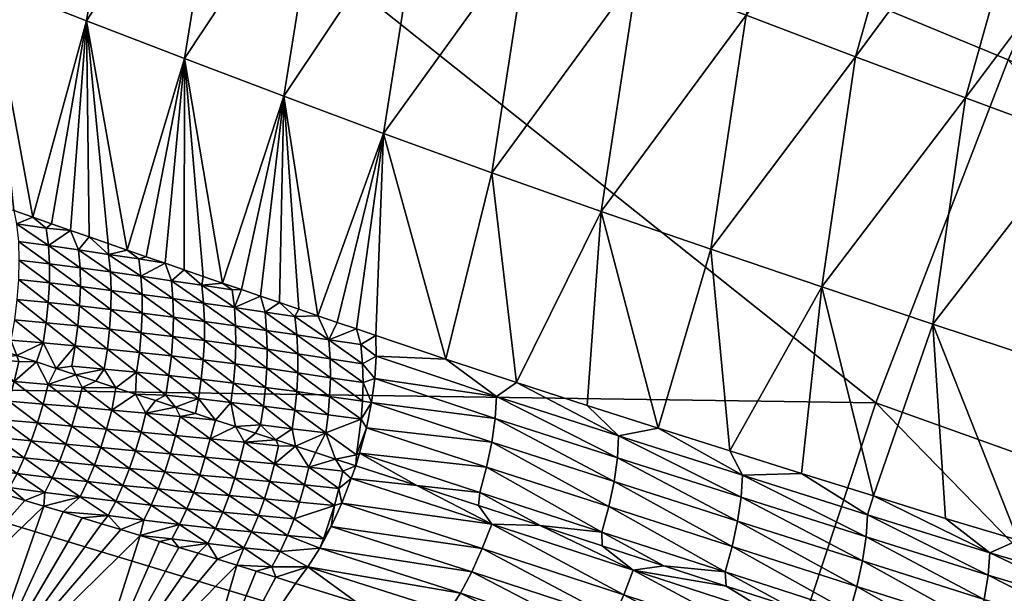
# Model space of a CAD drawing. Header units: millimetres. Extents: x -43.1 to 56.1, y -47.6 to 51.6.
# Tile 577 of 656: x -20.2 to -16.9, y 9.8 to 11.8. Entities that reach past the tile are written whole.
import ezdxf

# ---------------------------------------------------------------- set-up
doc = ezdxf.new("R2010")
doc.units = ezdxf.units.MM
doc.header["$MEASUREMENT"] = 0
doc.layers.add('Default', color=7, linetype='Continuous', true_color=0x000000)

msp = doc.modelspace()

# ---------------------------------------------------------------- meshes
at = {"layer": 'Default'}
mesh = msp.add_polyface(dxfattribs=at)
corners = [(-31.318, 5.7051, 21.3794), (-35.1464, 4.0273, 23.6506), (-34.9959, 6.0673, 23.6506), (-31.5009, 1.9824, 21.3794), (-22.4908, 7.7449, 18.8267), (-18.506, 5.6886, 17.8767), (-22.9162, 4.8776, 18.8267), (-26.6816, 8.5785, 19.8728), (-27.1685, 5.2964, 19.8728), (-30.7712, 9.392, 21.3794), (-34.7455, 8.0975, 23.6506), (-34.3958, 10.113, 23.6506), (-21.7864, 10.5568, 18.8267), (-18.0225, 8.1198, 17.8767), (-25.8754, 11.7971, 19.8728), (-29.8655, 13.0075, 21.3794), (-33.9477, 12.1088, 23.6506), (-33.402, 14.0803, 23.6506), (-34.8682, 14.5251, 25.1164), (-20.8099, 13.286, 18.8267), (-17.3029, 10.4919, 17.8767), (-24.7576, 14.9212, 19.8728), (-28.6098, 16.5169, 21.3794), (-32.7604, 16.0226, 23.6506), (-32.0242, 17.9312, 23.6506), (-34.6865, 19.0339, 26.8777), (-33.4396, 18.5175, 25.1164), (-34.2029, 16.5388, 25.1164), (-23.3389, 17.9207, 19.8728), (-19.5706, 15.9065, 18.8267), (-27.0162, 19.8862, 21.3794), (-31.1952, 19.8012, 23.6506), (-32.5803, 20.4563, 25.1164), (-21.6331, 20.7667, 19.8728)]
mesh.append_faces([[corners[k] for k in face] for face in [(0, 1, 2, 2), (3, 1, 0, 0), (4, 5, 6, 6), (7, 4, 6, 6), (7, 6, 8, 8), (9, 7, 8, 8), (9, 8, 0, 0), (10, 0, 2, 2), (9, 10, 11, 11), (0, 10, 9, 9), (12, 13, 4, 4), (14, 12, 4, 4), (14, 4, 7, 7), (15, 14, 7, 7), (15, 7, 9, 9), (16, 9, 11, 11), (15, 16, 17, 17), (9, 16, 15, 15), (18, 17, 16, 16), (19, 20, 12, 12), (21, 19, 12, 12), (21, 12, 14, 14), (22, 21, 14, 14), (22, 14, 15, 15), (23, 15, 17, 17), (22, 23, 24, 24), (15, 23, 22, 22), (25, 26, 27, 27), (27, 23, 17, 17), (27, 17, 18, 18), (26, 24, 23, 23), (26, 23, 27, 27), (28, 29, 19, 19), (28, 19, 21, 21), (30, 28, 21, 21), (30, 21, 22, 22), (31, 22, 24, 24), (32, 24, 26, 26), (33, 29, 28, 28)]])
mesh = msp.add_polyface(dxfattribs=at)
corners = [(-18.7491, 3.2218, 17.8767), (-22.9162, 4.8776, 18.8267), (-18.6579, 4.4582, 17.8767), (-18.2941, 6.9102, 17.8767), (-16.0605, 6.4659, 17.1977), (-16.2533, 5.3545, 17.1977), (-18.506, 5.6886, 17.8767), (-16.3914, 4.2349, 17.1977), (-14.4991, 5.0942, 16.3251), (-14.6265, 4.0611, 16.3251), (-14.3211, 6.1199, 16.3251), (-22.4908, 7.7449, 18.8267), (-17.6918, 9.3147, 17.8767), (-15.5125, 8.6536, 17.1977), (-15.8133, 7.5664, 17.1977), (-18.0225, 8.1198, 17.8767), (-14.0931, 7.1355, 16.3251), (-21.7864, 10.5568, 18.8267), (-16.8567, 11.6486, 17.8767), (-14.7526, 10.7771, 17.1977), (-15.1586, 9.7246, 17.1977), (-17.3029, 10.4919, 17.8767), (-13.8154, 8.1388, 16.3251), (-20.8099, 13.286, 18.8267), (-15.7969, 13.8894, 17.8767), (-14.2956, 11.8083, 17.1977), (-16.3543, 12.782, 17.8767), (-19.5706, 15.9065, 18.8267), (-15.1858, 14.9681, 17.8767), (-13.7884, 12.8158, 17.1977), (-18.0804, 18.3928, 18.8267), (-14.5225, 16.0155, 17.8767), (-21.6331, 20.7667, 19.8728), (-13.8086, 17.0292, 17.8767), (-16.3536, 20.7211, 18.8267)]
mesh.append_faces([[corners[k] for k in face] for face in [(0, 1, 2, 2), (3, 4, 5, 5), (3, 5, 6, 6), (6, 5, 7, 7), (6, 7, 2, 2), (5, 8, 9, 9), (5, 9, 7, 7), (4, 10, 8, 8), (4, 8, 5, 5), (6, 11, 3, 3), (1, 6, 2, 2), (12, 13, 14, 14), (12, 14, 15, 15), (15, 14, 4, 4), (15, 4, 3, 3), (14, 10, 4, 4), (13, 16, 14, 14), (15, 17, 12, 12), (11, 15, 3, 3), (18, 19, 20, 20), (18, 20, 21, 21), (21, 20, 13, 13), (21, 13, 12, 12), (20, 22, 13, 13), (21, 23, 18, 18), (17, 21, 12, 12), (24, 25, 26, 26), (26, 25, 19, 19), (26, 19, 18, 18), (26, 27, 24, 24), (23, 26, 18, 18), (27, 26, 23, 23), (28, 29, 24, 24), (28, 30, 31, 31), (27, 28, 24, 24), (30, 28, 27, 27), (32, 30, 27, 27), (30, 33, 31, 31), (34, 33, 30, 30)]])
mesh = msp.add_polyface(dxfattribs=at)
corners = [(-18.8328, 12.2255, 23.3735), (-19.1656, 12.3612, 23.5597), (-19.2997, 11.526, 23.8867), (-18.9633, 11.4004, 23.696), (-18.4716, 12.0812, 23.18), (-18.5984, 11.2676, 23.4988), (-18.1063, 11.9389, 22.9937), (-18.2295, 11.1376, 23.3096), (-17.7404, 11.799, 22.8174), (-17.8592, 11.0102, 23.1303), (-17.3711, 11.6593, 22.6503), (-17.0008, 11.5203, 22.494), (-17.4855, 10.8833, 22.9602), (-18.8329, 13.4981, 23.2938), (-19.4971, 12.4981, 23.7537), (-18.5063, 13.3489, 23.1114), (-18.1517, 13.1886, 22.921), (-17.793, 13.0285, 22.7371), (-17.4351, 12.8703, 22.5633), (-17.0738, 12.7115, 22.3985), (-16.7117, 12.553, 22.245), (-16.3464, 12.3943, 22.1026), (-16.627, 11.3822, 22.3487), (-15.9771, 12.2361, 21.9727), (-16.2491, 11.2467, 22.2151), (-17.6736, 14.2884, 22.8362), (-17.3237, 14.1101, 22.6532), (-16.9752, 13.9325, 22.4802), (-16.6236, 13.7535, 22.3162), (-16.2717, 13.5741, 22.1635), (-15.9168, 13.3933, 22.0221), (-15.559, 13.211, 21.8933), (-19.1846, 10.7853, 24.1818)]
mesh.append_faces([[corners[k] for k in face] for face in [(0, 1, 2, 2), (0, 2, 3, 3), (4, 0, 3, 3), (4, 3, 5, 5), (6, 4, 5, 5), (6, 5, 7, 7), (8, 6, 7, 7), (8, 7, 9, 9), (10, 8, 9, 9), (11, 10, 12, 12), (13, 14, 1, 1), (15, 13, 1, 1), (15, 1, 0, 0), (16, 15, 0, 0), (16, 0, 4, 4), (17, 16, 4, 4), (17, 4, 6, 6), (18, 17, 6, 6), (18, 6, 8, 8), (19, 18, 8, 8), (19, 8, 10, 10), (20, 19, 10, 10), (20, 10, 11, 11), (21, 20, 11, 11), (21, 11, 22, 22), (23, 21, 22, 22), (23, 22, 24, 24), (25, 15, 16, 16), (26, 16, 17, 17), (27, 17, 18, 18), (28, 27, 18, 18), (28, 18, 19, 19), (29, 28, 19, 19), (29, 19, 20, 20), (30, 29, 20, 20), (30, 20, 21, 21), (31, 30, 21, 21), (2, 32, 3, 3)]])
mesh = msp.add_polyface(dxfattribs=at)
corners = [(-21.0881, 13.2015, 24.8616), (-21.5334, 12.4819, 25.4682), (-21.2418, 12.3167, 25.2121), (-20.7847, 13.0527, 24.6187), (-20.9349, 12.1711, 24.9669), (-20.4701, 12.9113, 24.3866), (-20.6171, 12.0372, 24.7317), (-20.1498, 12.773, 24.166), (-20.293, 11.9079, 24.5067), (-19.8254, 12.6353, 23.9553), (-19.9655, 11.7798, 24.2916), (-19.4971, 12.4981, 23.7537), (-19.6343, 11.6526, 24.0852), (-19.1656, 12.3612, 23.5597), (-19.2997, 11.526, 23.8867), (-21.4295, 11.6513, 25.7402), (-21.3725, 11.6191, 25.692), (-21.3147, 11.5879, 25.6439), (-21.0772, 11.4729, 25.4531), (-21.0164, 11.4462, 25.4059), (-20.956, 11.4206, 25.3596), (-21.1375, 11.5003, 25.5005), (-21.2563, 11.5578, 25.5959), (-21.1972, 11.5286, 25.5481), (-21.1375, 11.5003, 25.5005), (-20.8952, 11.3955, 25.3135), (-20.8342, 11.371, 25.2678), (-20.7109, 11.3232, 25.1769), (-20.6487, 11.2998, 25.1319), (-20.7726, 11.3469, 25.2222), (-20.5237, 11.2536, 25.0426), (-20.4614, 11.2308, 24.9986), (-20.1465, 11.1182, 24.783), (-21.4295, 11.6513, 25.7402), (-21.3968, 11.5586, 25.7533), (-21.4064, 11.6195, 25.7322), (-21.4935, 11.6333, 25.8274), (-21.3906, 11.4946, 25.772), (-21.486, 11.5702, 25.8467), (-21.3725, 11.6191, 25.692), (-21.4295, 11.6513, 25.7402), (-21.3147, 11.5879, 25.6439), (-21.3084, 11.5458, 25.6618), (-21.3147, 11.5879, 25.6439), (-21.2563, 11.5578, 25.5959)]
mesh.append_faces([[corners[k] for k in face] for face in [(0, 1, 2, 2), (3, 2, 4, 4), (5, 3, 4, 4), (5, 4, 6, 6), (7, 5, 6, 6), (7, 6, 8, 8), (9, 7, 8, 8), (9, 8, 10, 10), (11, 9, 10, 10), (11, 10, 12, 12), (13, 11, 12, 12), (13, 12, 14, 14), (2, 15, 16, 16), (16, 17, 2, 2), (18, 19, 4, 4), (20, 4, 19, 19), (18, 4, 21, 21), (17, 22, 2, 2), (22, 23, 2, 2), (24, 2, 23, 23), (20, 25, 4, 4), (4, 25, 26, 26), (27, 28, 6, 6), (29, 27, 6, 6), (30, 31, 6, 6), (2, 24, 4, 4), (6, 31, 8, 8), (4, 26, 6, 6), (8, 32, 10, 10), (1, 33, 2, 2), (34, 35, 36, 36), (37, 34, 38, 38), (39, 40, 35, 35), (34, 39, 35, 35), (41, 39, 34, 34), (42, 43, 34, 34), (42, 44, 43, 43), (36, 35, 40, 40)]])
mesh = msp.add_polyface(dxfattribs=at)
corners = [(-20.6171, 12.0372, 24.7317), (-20.6487, 11.2998, 25.1319), (-20.5864, 11.2766, 25.0871), (-20.8342, 11.371, 25.2678), (-20.7726, 11.3469, 25.2222), (-20.5237, 11.2536, 25.0426), (-20.3987, 11.2082, 24.955), (-20.293, 11.9079, 24.5067), (-20.4614, 11.2308, 24.9986), (-20.336, 11.1856, 24.9116), (-20.2731, 11.1631, 24.8684), (-20.2099, 11.1406, 24.8256), (-20.1465, 11.1182, 24.783), (-19.9655, 11.7798, 24.2916), (-20.1465, 11.1182, 24.783), (-20.0831, 11.0957, 24.7406), (-20.0193, 11.0733, 24.6985), (-19.9559, 11.0511, 24.657), (-19.8924, 11.0289, 24.6158), (-19.8285, 11.0067, 24.5748), (-19.7005, 10.9623, 24.4937), (-19.6363, 10.9402, 24.4536), (-19.6343, 11.6526, 24.0852), (-19.5071, 10.8958, 24.3741), (-19.2997, 11.526, 23.8867), (-20.6076, 11.2113, 25.1424), (-20.6158, 11.2698, 25.1196), (-20.7134, 11.2845, 25.2028), (-20.7067, 11.2242, 25.2238), (-20.6034, 11.1491, 25.1611), (-20.704, 11.1603, 25.2407), (-20.5029, 11.137, 25.0818), (-20.5084, 11.1975, 25.0613), (-20.4022, 11.124, 25.0028), (-20.4092, 11.1829, 24.9804), (-20.3016, 11.1102, 24.9239), (-20.3101, 11.1676, 24.8998), (-20.7726, 11.3469, 25.2222), (-20.811, 11.2982, 25.2864), (-20.6487, 11.2998, 25.1319), (-20.7109, 11.3232, 25.1769), (-20.5864, 11.2766, 25.0871), (-20.6487, 11.2998, 25.1319), (-20.5237, 11.2536, 25.0426), (-20.4614, 11.2308, 24.9986), (-20.336, 11.1856, 24.9116), (-20.3987, 11.2082, 24.955), (-20.336, 11.1856, 24.9116), (-20.2731, 11.1631, 24.8684)]
mesh.append_faces([[corners[k] for k in face] for face in [(0, 1, 2, 2), (0, 3, 4, 4), (5, 0, 2, 2), (6, 7, 8, 8), (9, 7, 6, 6), (7, 9, 10, 10), (10, 11, 7, 7), (11, 12, 7, 7), (13, 14, 15, 15), (15, 16, 13, 13), (16, 17, 13, 13), (18, 13, 17, 17), (19, 13, 18, 18), (20, 21, 22, 22), (13, 19, 22, 22), (22, 23, 24, 24), (25, 26, 27, 27), (25, 27, 28, 28), (29, 25, 28, 28), (29, 28, 30, 30), (31, 32, 25, 25), (31, 25, 29, 29), (33, 34, 32, 32), (35, 36, 34, 34), (37, 38, 27, 27), (39, 40, 27, 27), (40, 37, 27, 27), (41, 42, 26, 26), (42, 27, 26, 26), (26, 25, 43, 43), (43, 41, 26, 26), (32, 44, 43, 43), (34, 45, 46, 46), (34, 46, 44, 44), (34, 44, 32, 32), (47, 34, 36, 36), (47, 36, 48, 48), (25, 32, 43, 43)]])
mesh = msp.add_polyface(dxfattribs=at)
corners = [(-17.3711, 11.6593, 22.6503), (-17.8592, 11.0102, 23.1303), (-17.4855, 10.8833, 22.9602), (-17.0008, 11.5203, 22.494), (-17.1108, 10.7571, 22.8007), (-17.7956, 10.3297, 23.4547), (-17.5538, 10.2536, 23.3438), (-17.311, 10.1775, 23.2368), (-18.0366, 10.406, 23.5695), (-18.2295, 11.1376, 23.3096), (-17.7574, 10.1734, 23.5257), (-17.7527, 10.2472, 23.4831), (-18.1703, 10.3801, 23.6819), (-17.7691, 10.0926, 23.5578), (-18.1745, 10.3063, 23.7227), (-17.7874, 10.0077, 23.5787), (-18.1858, 10.2259, 23.7534), (-17.8108, 9.9212, 23.5889), (-18.2037, 10.1416, 23.7734), (-17.3356, 10.0398, 23.3394), (-17.3304, 10.114, 23.2951), (-17.3481, 9.9583, 23.3728), (-17.3668, 9.8726, 23.3945), (-17.3908, 9.7852, 23.4051), (-16.924, 9.9108, 23.1698), (-16.9372, 9.8284, 23.2043), (-16.9566, 9.7416, 23.2268), (-16.9811, 9.6529, 23.2379), (-17.7956, 10.3297, 23.4547), (-18.0366, 10.406, 23.5695), (-17.311, 10.1775, 23.2368), (-17.5538, 10.2536, 23.3438), (-16.9178, 9.9858, 23.1239), (-18.227, 10.0559, 23.7831), (-18.0175, 9.9419, 23.679), (-17.5976, 9.8054, 23.4895), (-17.808, 9.8738, 23.583), (-18.0175, 9.9419, 23.679), (-17.5976, 9.8054, 23.4895), (-17.3859, 9.7367, 23.3988), (-17.1757, 9.6684, 23.3117)]
mesh.append_faces([[corners[k] for k in face] for face in [(0, 1, 2, 2), (3, 2, 4, 4), (2, 5, 6, 6), (6, 7, 2, 2), (5, 1, 8, 8), (2, 1, 5, 5), (4, 2, 7, 7), (1, 9, 8, 8), (10, 11, 12, 12), (13, 10, 14, 14), (15, 13, 16, 16), (17, 15, 18, 18), (19, 20, 11, 11), (19, 11, 10, 10), (21, 19, 10, 10), (21, 10, 13, 13), (22, 21, 13, 13), (22, 13, 15, 15), (23, 22, 15, 15), (23, 15, 17, 17), (24, 20, 19, 19), (25, 19, 21, 21), (26, 21, 22, 22), (27, 26, 22, 22), (27, 22, 23, 23), (11, 28, 29, 29), (20, 30, 31, 31), (11, 31, 28, 28), (11, 29, 12, 12), (32, 30, 20, 20), (31, 11, 20, 20), (17, 33, 34, 34), (23, 17, 35, 35), (36, 17, 37, 37), (38, 17, 36, 36), (23, 39, 40, 40), (35, 39, 23, 23), (27, 23, 40, 40)]])
mesh = msp.add_polyface(dxfattribs=at)
corners = [(-19.6343, 11.6526, 24.0852), (-19.8285, 11.0067, 24.5748), (-19.7646, 10.9845, 24.5341), (-19.7005, 10.9623, 24.4937), (-19.5718, 10.918, 24.4137), (-19.5071, 10.8958, 24.3741), (-19.6363, 10.9402, 24.4536), (-19.2997, 11.526, 23.8867), (-19.4429, 10.8737, 24.3351), (-19.3786, 10.8517, 24.2963), (-19.314, 10.8296, 24.2579), (-19.5071, 10.8958, 24.3741), (-19.7775, 10.7939, 24.6236), (-19.7778, 10.8575, 24.6069), (-19.8818, 10.8711, 24.6794), (-19.7807, 10.7284, 24.6357), (-19.883, 10.8066, 24.6941), (-19.6739, 10.8433, 24.5345), (-19.679, 10.9036, 24.5113), (-19.7815, 10.9187, 24.5858), (-19.6723, 10.7804, 24.5533), (-19.5701, 10.8284, 24.4622), (-19.5766, 10.8882, 24.4367), (-19.5673, 10.7662, 24.4831), (-19.4666, 10.8132, 24.3898), (-19.4743, 10.8727, 24.362), (-19.4623, 10.7514, 24.4131), (-19.3576, 10.7361, 24.3433), (-19.3631, 10.7978, 24.3173), (-19.2554, 10.7208, 24.2753), (-19.2624, 10.7828, 24.2463), (-19.7646, 10.9845, 24.5341), (-19.8285, 11.0067, 24.5748), (-19.7891, 10.9769, 24.5603), (-19.7005, 10.9623, 24.4937), (-19.6363, 10.9402, 24.4536), (-19.5071, 10.8958, 24.3741), (-19.5718, 10.918, 24.4137), (-19.4429, 10.8737, 24.3351), (-19.3786, 10.8517, 24.2963), (-19.314, 10.8296, 24.2579), (-19.3786, 10.8517, 24.2963)]
mesh.append_faces([[corners[k] for k in face] for face in [(0, 1, 2, 2), (3, 0, 2, 2), (0, 4, 5, 5), (4, 0, 6, 6), (7, 8, 9, 9), (10, 7, 9, 9), (8, 7, 11, 11), (12, 13, 14, 14), (15, 12, 16, 16), (17, 18, 19, 19), (17, 19, 13, 13), (20, 17, 13, 13), (20, 13, 12, 12), (21, 22, 18, 18), (21, 18, 17, 17), (23, 21, 17, 17), (23, 17, 20, 20), (24, 25, 22, 22), (24, 22, 21, 21), (26, 24, 21, 21), (26, 21, 23, 23), (27, 28, 24, 24), (29, 30, 28, 28), (31, 32, 33, 33), (34, 33, 19, 19), (18, 35, 34, 34), (22, 35, 18, 18), (19, 18, 34, 34), (34, 31, 33, 33), (36, 37, 22, 22), (35, 22, 37, 37), (25, 38, 36, 36), (38, 25, 24, 24), (22, 25, 36, 36), (39, 38, 24, 24), (40, 41, 28, 28), (41, 24, 28, 28), (30, 40, 28, 28)]])
mesh = msp.add_polyface(dxfattribs=at)
corners = [(-19.2997, 11.526, 23.8867), (-19.314, 10.8296, 24.2579), (-19.2494, 10.8074, 24.2197), (-19.1197, 10.7631, 24.1442), (-19.0546, 10.7409, 24.1068), (-18.9633, 11.4004, 23.696), (-18.9893, 10.7186, 24.0697), (-19.1846, 10.7853, 24.1818), (-19.1846, 10.7853, 24.1818), (-19.1475, 10.7046, 24.2029), (-19.2624, 10.7828, 24.2463), (-19.2554, 10.7208, 24.2753), (-19.143, 10.6404, 24.2294), (-19.2522, 10.6572, 24.2987), (-19.1424, 10.5765, 24.2489), (-19.2527, 10.5931, 24.3161), (-19.1452, 10.5136, 24.262), (-19.2563, 10.5295, 24.3279), (-19.1506, 10.4517, 24.2698), (-19.2626, 10.4666, 24.3343), (-19.1584, 10.3906, 24.2728), (-19.0342, 10.6238, 24.1594), (-19.0401, 10.6888, 24.1295), (-19.0324, 10.5602, 24.1813), (-19.0342, 10.4978, 24.196), (-19.0387, 10.4366, 24.2051), (-19.1846, 10.7853, 24.1818), (-19.2494, 10.8074, 24.2197), (-19.314, 10.8296, 24.2579), (-19.1197, 10.7631, 24.1442), (-18.9893, 10.7186, 24.0697), (-19.0546, 10.7409, 24.1068), (-18.9882, 10.649, 24.1126), (-18.9882, 10.649, 24.1126), (-18.9924, 10.5738, 24.1497), (-19.0035, 10.4925, 24.1777), (-19.0035, 10.4925, 24.1777), (-19.0212, 10.4076, 24.1959)]
mesh.append_faces([[corners[k] for k in face] for face in [(0, 1, 2, 2), (3, 4, 5, 5), (5, 4, 6, 6), (7, 0, 2, 2), (3, 5, 8, 8), (9, 10, 11, 11), (12, 9, 11, 11), (12, 11, 13, 13), (14, 12, 13, 13), (14, 13, 15, 15), (16, 14, 15, 15), (16, 15, 17, 17), (18, 16, 17, 17), (18, 17, 19, 19), (20, 18, 19, 19), (21, 22, 9, 9), (21, 9, 12, 12), (23, 21, 12, 12), (23, 12, 14, 14), (24, 23, 14, 14), (24, 14, 16, 16), (25, 24, 16, 16), (25, 16, 18, 18), (26, 27, 10, 10), (10, 27, 28, 28), (9, 29, 26, 26), (9, 26, 10, 10), (30, 31, 22, 22), (22, 32, 30, 30), (21, 33, 22, 22), (34, 21, 23, 23), (24, 35, 23, 23), (34, 23, 35, 35), (34, 33, 21, 21), (9, 22, 31, 31), (9, 31, 29, 29), (35, 24, 25, 25), (36, 25, 37, 37)]])
mesh = msp.add_polyface(dxfattribs=at)
corners = [(-16.627, 11.3822, 22.3487), (-17.0008, 11.5203, 22.494), (-17.1108, 10.7571, 22.8007), (-16.7326, 10.6324, 22.6515), (-16.2491, 11.2467, 22.2151), (-16.3504, 10.5118, 22.5134), (-15.8697, 11.1167, 22.0951), (-16.5763, 9.9563, 22.9394), (-16.3285, 9.888, 22.8479), (-16.8226, 10.028, 23.0347), (-17.0673, 10.1021, 23.1338), (-16.8226, 10.028, 23.0347), (-17.311, 10.1775, 23.2368), (-16.0792, 9.8239, 22.7603), (-16.924, 9.9108, 23.1698), (-16.9178, 9.9858, 23.1239), (-17.3304, 10.114, 23.2951), (-16.9372, 9.8284, 23.2043), (-17.3356, 10.0398, 23.3394), (-16.9566, 9.7416, 23.2268), (-17.3481, 9.9583, 23.3728), (-16.4781, 9.7762, 22.9996), (-16.4703, 9.8533, 22.9521), (-16.4927, 9.6914, 23.0353), (-16.5134, 9.6021, 23.0587), (-16.539, 9.5107, 23.0701), (-16.9811, 9.6529, 23.2379), (-16.0412, 9.6529, 22.8462), (-16.0308, 9.7345, 22.7974), (-16.058, 9.5636, 22.8831), (-16.0807, 9.4696, 22.9072), (-17.0673, 10.1021, 23.1338), (-17.311, 10.1775, 23.2368), (-16.8226, 10.028, 23.0347), (-16.5763, 9.9563, 22.9394), (-16.3285, 9.888, 22.8479), (-16.7525, 9.5309, 23.1457), (-16.9645, 9.5998, 23.2274), (-16.7525, 9.5309, 23.1457), (-17.1757, 9.6684, 23.3117)]
mesh.append_faces([[corners[k] for k in face] for face in [(0, 1, 2, 2), (0, 2, 3, 3), (4, 0, 3, 3), (4, 3, 5, 5), (6, 4, 5, 5), (7, 8, 5, 5), (7, 3, 9, 9), (10, 11, 2, 2), (2, 12, 10, 10), (5, 8, 13, 13), (3, 2, 11, 11), (5, 3, 7, 7), (14, 15, 16, 16), (17, 14, 18, 18), (19, 17, 20, 20), (21, 22, 15, 15), (21, 15, 14, 14), (23, 21, 14, 14), (23, 14, 17, 17), (24, 23, 17, 17), (24, 17, 19, 19), (25, 24, 19, 19), (25, 19, 26, 26), (27, 28, 22, 22), (27, 22, 21, 21), (29, 27, 21, 21), (29, 21, 23, 23), (30, 29, 23, 23), (30, 23, 24, 24), (15, 31, 32, 32), (33, 31, 15, 15), (22, 34, 33, 33), (22, 33, 15, 15), (22, 35, 34, 34), (28, 35, 22, 22), (36, 25, 26, 26), (26, 37, 38, 38), (39, 37, 26, 26)]])
mesh = msp.add_polyface(dxfattribs=at)
corners = [(-18.9893, 10.7186, 24.0697), (-18.753, 10.639, 23.9385), (-18.9633, 11.4004, 23.696), (-18.5984, 11.2676, 23.4988), (-18.2764, 10.4827, 23.6884), (-18.0366, 10.406, 23.5695), (-18.2295, 11.1376, 23.3096), (-18.5153, 10.5603, 23.8114), (-18.1745, 10.3063, 23.7227), (-18.1703, 10.3801, 23.6819), (-18.5826, 10.5135, 23.8916), (-18.5868, 10.4392, 23.9303), (-18.1858, 10.2259, 23.7534), (-18.5981, 10.3588, 23.9593), (-18.2037, 10.1416, 23.7734), (-18.6158, 10.2748, 23.9782), (-18.227, 10.0559, 23.7831), (-18.6388, 10.1895, 23.9874), (-17.7574, 10.1734, 23.5257), (-17.7691, 10.0926, 23.5578), (-17.7874, 10.0077, 23.5787), (-17.8108, 9.9212, 23.5889), (-18.9882, 10.649, 24.1126), (-18.753, 10.639, 23.9385), (-18.9893, 10.7186, 24.0697), (-18.5153, 10.5603, 23.8114), (-18.2764, 10.4827, 23.6884), (-18.9924, 10.5738, 24.1497), (-19.0035, 10.4925, 24.1777), (-18.0366, 10.406, 23.5695), (-19.0212, 10.4076, 24.1959), (-19.0444, 10.3216, 24.2048), (-18.4354, 10.0777, 23.8797), (-18.8515, 10.2129, 24.0928), (-18.6435, 10.1453, 23.9843), (-18.226, 10.0096, 23.7776), (-18.0175, 9.9419, 23.679)]
mesh.append_faces([[corners[k] for k in face] for face in [(0, 1, 2, 2), (3, 2, 1, 1), (4, 5, 6, 6), (6, 7, 4, 4), (6, 3, 7, 7), (3, 1, 7, 7), (8, 9, 10, 10), (8, 10, 11, 11), (12, 8, 11, 11), (12, 11, 13, 13), (14, 12, 13, 13), (14, 13, 15, 15), (16, 14, 15, 15), (16, 15, 17, 17), (18, 9, 8, 8), (19, 8, 12, 12), (20, 12, 14, 14), (21, 14, 16, 16), (22, 23, 24, 24), (25, 10, 9, 9), (25, 9, 26, 26), (10, 25, 23, 23), (27, 11, 10, 10), (27, 10, 22, 22), (11, 27, 28, 28), (11, 28, 13, 13), (10, 23, 22, 22), (26, 9, 29, 29), (30, 15, 13, 13), (30, 13, 28, 28), (15, 30, 31, 31), (15, 31, 17, 17), (16, 17, 32, 32), (17, 31, 33, 33), (34, 17, 33, 33), (34, 32, 17, 17), (32, 35, 16, 16), (16, 35, 36, 36)]])
mesh = msp.add_polyface(dxfattribs=at)
corners = [(-20.0936, 11.0222, 24.7902), (-20.1009, 11.0804, 24.7664), (-20.2012, 11.0956, 24.8451), (-20.1952, 11.036, 24.867), (-20.0901, 10.9606, 24.8097), (-20.1933, 10.9732, 24.8845), (-20.0905, 10.8962, 24.8248), (-20.1951, 10.9077, 24.8976), (-20.0944, 10.8298, 24.8355), (-20.2004, 10.8404, 24.9065), (-20.1015, 10.7621, 24.8418), (-19.9871, 10.9473, 24.735), (-19.992, 11.0076, 24.7135), (-19.986, 10.884, 24.752), (-19.9886, 10.8186, 24.7647), (-19.9943, 10.7516, 24.7729), (-19.8842, 10.9333, 24.6604), (-19.8906, 10.9925, 24.6369), (-19.8818, 10.8711, 24.6794), (-19.883, 10.8066, 24.6941), (-19.7815, 10.9187, 24.5858), (-19.7891, 10.9769, 24.5603), (-19.7778, 10.8575, 24.6069), (-19.7775, 10.7939, 24.6236), (-20.1465, 11.1182, 24.783), (-20.2099, 11.1406, 24.8256), (-20.0193, 11.0733, 24.6985), (-20.0831, 11.0957, 24.7406), (-19.8924, 11.0289, 24.6158), (-19.9559, 11.0511, 24.657), (-20.0193, 11.0733, 24.6985), (-19.8285, 11.0067, 24.5748)]
mesh.append_faces([[corners[k] for k in face] for face in [(0, 1, 2, 2), (0, 2, 3, 3), (4, 0, 3, 3), (4, 3, 5, 5), (6, 4, 5, 5), (6, 5, 7, 7), (8, 6, 7, 7), (8, 7, 9, 9), (10, 8, 9, 9), (11, 12, 0, 0), (11, 0, 4, 4), (13, 11, 4, 4), (13, 4, 6, 6), (14, 13, 6, 6), (14, 6, 8, 8), (15, 14, 8, 8), (16, 17, 12, 12), (16, 12, 11, 11), (18, 16, 11, 11), (18, 11, 13, 13), (19, 18, 13, 13), (19, 13, 14, 14), (20, 21, 17, 17), (20, 17, 16, 16), (22, 20, 16, 16), (22, 16, 18, 18), (23, 18, 19, 19), (2, 24, 25, 25), (1, 26, 27, 27), (1, 27, 24, 24), (24, 2, 1, 1), (28, 29, 17, 17), (29, 30, 12, 12), (30, 1, 0, 0), (17, 31, 28, 28), (12, 30, 0, 0), (17, 21, 31, 31), (29, 12, 17, 17)]])
mesh = msp.add_polyface(dxfattribs=at)
corners = [(-20.1015, 10.7621, 24.8418), (-20.2004, 10.8404, 24.9065), (-20.2087, 10.7719, 24.911), (-20.1115, 10.6937, 24.8438), (-20.22, 10.7031, 24.9112), (-19.9943, 10.7516, 24.7729), (-20.0944, 10.8298, 24.8355), (-20.0032, 10.6838, 24.7768), (-19.8874, 10.7404, 24.7042), (-19.883, 10.8066, 24.6941), (-19.9886, 10.8186, 24.7647), (-19.895, 10.6732, 24.71), (-19.9053, 10.6058, 24.7112), (-20.0148, 10.6158, 24.7761), (-19.7807, 10.7284, 24.6357), (-19.7869, 10.662, 24.6434), (-19.7961, 10.595, 24.6465), (-20.2007, 10.6513, 24.8911), (-20.1341, 10.6296, 24.8479), (-20.0676, 10.608, 24.8053), (-20.0009, 10.5863, 24.7632), (-19.8668, 10.5428, 24.68), (-19.9339, 10.5646, 24.7214), (-19.7996, 10.521, 24.6392), (-20.1116, 10.4878, 24.7977), (-20.0944, 10.5538, 24.8084), (-20.2092, 10.5634, 24.8746), (-19.9959, 10.4777, 24.7338), (-19.9798, 10.5438, 24.7427), (-20.1341, 10.6296, 24.8479), (-20.2007, 10.6513, 24.8911), (-20.1932, 10.6309, 24.8825), (-20.0676, 10.608, 24.8053), (-20.1341, 10.6296, 24.8479), (-19.9339, 10.5646, 24.7214), (-20.0009, 10.5863, 24.7632), (-20.0009, 10.5863, 24.7632), (-19.8668, 10.5428, 24.68)]
mesh.append_faces([[corners[k] for k in face] for face in [(0, 1, 2, 2), (3, 0, 2, 2), (3, 2, 4, 4), (5, 6, 0, 0), (7, 5, 0, 0), (7, 0, 3, 3), (8, 9, 10, 10), (8, 10, 5, 5), (11, 8, 5, 5), (11, 5, 7, 7), (12, 11, 7, 7), (12, 7, 13, 13), (14, 9, 8, 8), (15, 14, 8, 8), (15, 8, 11, 11), (16, 15, 11, 11), (16, 11, 12, 12), (3, 17, 18, 18), (3, 4, 17, 17), (7, 3, 19, 19), (20, 12, 13, 13), (21, 16, 12, 12), (13, 7, 19, 19), (20, 13, 19, 19), (22, 21, 12, 12), (12, 20, 22, 22), (23, 16, 21, 21), (18, 19, 3, 3), (24, 25, 26, 26), (27, 28, 25, 25), (29, 30, 31, 31), (25, 32, 33, 33), (28, 34, 35, 35), (25, 36, 32, 32), (25, 33, 26, 26), (35, 25, 28, 28), (34, 28, 37, 37), (31, 26, 33, 33)]])
mesh = msp.add_polyface(dxfattribs=at)
corners = [(-19.6741, 10.7157, 24.5675), (-19.6723, 10.7804, 24.5533), (-19.7775, 10.7939, 24.6236), (-19.7807, 10.7284, 24.6357), (-19.6791, 10.6499, 24.5771), (-19.7869, 10.662, 24.6434), (-19.6871, 10.5836, 24.5821), (-19.7961, 10.595, 24.6465), (-19.5678, 10.7022, 24.4994), (-19.5673, 10.7662, 24.4831), (-19.5716, 10.637, 24.511), (-19.5782, 10.5713, 24.5179), (-19.5877, 10.5058, 24.5199), (-19.6977, 10.5174, 24.5824), (-19.4616, 10.6878, 24.4316), (-19.4623, 10.7514, 24.4131), (-19.4642, 10.6231, 24.4452), (-19.4698, 10.5581, 24.4538), (-19.4781, 10.4934, 24.4576), (-19.3576, 10.7361, 24.3433), (-19.4666, 10.8132, 24.3898), (-19.3556, 10.6726, 24.3642), (-19.357, 10.6083, 24.3797), (-19.3615, 10.544, 24.39), (-19.3688, 10.4802, 24.3952), (-19.2554, 10.7208, 24.2753), (-19.3631, 10.7978, 24.3173), (-19.2522, 10.6572, 24.2987), (-19.2527, 10.5931, 24.3161), (-19.2563, 10.5295, 24.3279), (-19.7996, 10.521, 24.6392)]
mesh.append_faces([[corners[k] for k in face] for face in [(0, 1, 2, 2), (0, 2, 3, 3), (4, 0, 3, 3), (4, 3, 5, 5), (6, 4, 5, 5), (6, 5, 7, 7), (8, 9, 1, 1), (8, 1, 0, 0), (10, 8, 0, 0), (10, 0, 4, 4), (11, 10, 4, 4), (11, 4, 6, 6), (12, 11, 6, 6), (12, 6, 13, 13), (14, 15, 9, 9), (14, 9, 8, 8), (16, 14, 8, 8), (16, 8, 10, 10), (17, 16, 10, 10), (17, 10, 11, 11), (18, 17, 11, 11), (19, 20, 15, 15), (21, 19, 15, 15), (21, 15, 14, 14), (22, 21, 14, 14), (22, 14, 16, 16), (23, 22, 16, 16), (23, 16, 17, 17), (24, 23, 17, 17), (25, 26, 19, 19), (27, 25, 19, 19), (27, 19, 21, 21), (28, 27, 21, 21), (28, 21, 22, 22), (29, 28, 22, 22), (29, 22, 23, 23), (30, 13, 7, 7), (6, 7, 13, 13)]])
mesh = msp.add_polyface(dxfattribs=at)
corners = [(-20.2671, 10.6728, 24.9346), (-20.2007, 10.6513, 24.8911), (-20.22, 10.7031, 24.9112), (-20.3284, 10.7121, 24.979), (-20.3333, 10.6943, 24.9786), (-20.3238, 10.5729, 24.9413), (-20.3068, 10.6402, 24.9509), (-20.4205, 10.6493, 25.0198), (-20.4384, 10.5824, 25.0086), (-20.3429, 10.5078, 24.9274), (-20.4584, 10.5178, 24.9932), (-20.3639, 10.4454, 24.9092), (-20.4803, 10.4565, 24.9735), (-20.3866, 10.3868, 24.8866), (-20.2092, 10.5634, 24.8746), (-20.1932, 10.6309, 24.8825), (-20.2273, 10.4978, 24.8623), (-20.2476, 10.4346, 24.8455), (-20.2695, 10.3748, 24.8243), (-20.2929, 10.319, 24.7988), (-20.4106, 10.3326, 24.8597), (-20.3176, 10.2682, 24.7689), (-20.4356, 10.2838, 24.8286), (-20.131, 10.424, 24.7825), (-20.1523, 10.3632, 24.7628), (-20.1751, 10.306, 24.7385), (-20.1993, 10.2535, 24.7098), (-20.2245, 10.206, 24.6769), (-20.2671, 10.6728, 24.9346), (-20.3333, 10.6943, 24.9786), (-20.3333, 10.6943, 24.9786), (-20.3992, 10.7157, 25.023), (-20.2007, 10.6513, 24.8911), (-20.4313, 10.2398, 24.7826), (-20.3669, 10.2207, 24.7403), (-20.3023, 10.2014, 24.6984), (-20.238, 10.1821, 24.6569)]
mesh.append_faces([[corners[k] for k in face] for face in [(0, 1, 2, 2), (3, 4, 0, 0), (5, 6, 7, 7), (5, 7, 8, 8), (9, 5, 8, 8), (9, 8, 10, 10), (11, 9, 10, 10), (11, 10, 12, 12), (13, 11, 12, 12), (14, 15, 6, 6), (14, 6, 5, 5), (16, 14, 5, 5), (16, 5, 9, 9), (17, 16, 9, 9), (17, 9, 11, 11), (18, 17, 11, 11), (18, 11, 13, 13), (19, 18, 13, 13), (19, 13, 20, 20), (21, 19, 20, 20), (21, 20, 22, 22), (23, 16, 17, 17), (24, 17, 18, 18), (25, 24, 18, 18), (25, 18, 19, 19), (26, 25, 19, 19), (26, 19, 21, 21), (21, 27, 26, 26), (6, 28, 29, 29), (7, 30, 31, 31), (6, 29, 7, 7), (6, 15, 32, 32), (6, 32, 28, 28), (21, 33, 34, 34), (22, 33, 21, 21), (27, 21, 34, 34), (27, 34, 35, 35), (36, 27, 35, 35)]])
mesh = msp.add_polyface(dxfattribs=at)
corners = [(-20.1116, 10.4878, 24.7977), (-20.2092, 10.5634, 24.8746), (-20.2273, 10.4978, 24.8623), (-20.131, 10.424, 24.7825), (-20.1523, 10.3632, 24.7628), (-20.2476, 10.4346, 24.8455), (-19.9959, 10.4777, 24.7338), (-20.0944, 10.5538, 24.8084), (-20.0143, 10.4135, 24.7202), (-20.0347, 10.3519, 24.7019), (-20.0569, 10.2936, 24.679), (-20.1751, 10.306, 24.7385), (-20.0807, 10.2393, 24.6516), (-20.1993, 10.2535, 24.7098), (-20.1056, 10.1898, 24.6198), (-20.2245, 10.206, 24.6769), (-19.8803, 10.4674, 24.6703), (-19.9798, 10.5438, 24.7427), (-19.8976, 10.403, 24.6584), (-19.9172, 10.3408, 24.6417), (-19.9387, 10.2816, 24.6203), (-19.9618, 10.2259, 24.5941), (-19.9864, 10.1745, 24.5635), (-19.8201, 10.27, 24.5622), (-19.8427, 10.2132, 24.5375), (-19.8669, 10.1601, 24.5081), (-20.1736, 10.1628, 24.6158), (-20.238, 10.1821, 24.6569), (-20.1091, 10.1433, 24.5749), (-19.8923, 10.1114, 24.4743), (-20.0445, 10.1236, 24.5342), (-19.9797, 10.1039, 24.4939), (-19.9147, 10.0841, 24.4538)]
mesh.append_faces([[corners[k] for k in face] for face in [(0, 1, 2, 2), (3, 0, 2, 2), (4, 3, 5, 5), (6, 7, 0, 0), (8, 6, 0, 0), (8, 0, 3, 3), (9, 8, 3, 3), (9, 3, 4, 4), (10, 9, 4, 4), (10, 4, 11, 11), (12, 10, 11, 11), (12, 11, 13, 13), (14, 12, 13, 13), (14, 13, 15, 15), (16, 17, 6, 6), (18, 16, 6, 6), (18, 6, 8, 8), (19, 18, 8, 8), (19, 8, 9, 9), (20, 19, 9, 9), (20, 9, 10, 10), (21, 20, 10, 10), (21, 10, 12, 12), (22, 21, 12, 12), (22, 12, 14, 14), (23, 19, 20, 20), (24, 20, 21, 21), (25, 24, 21, 21), (25, 21, 22, 22), (26, 14, 15, 15), (15, 27, 26, 26), (14, 26, 28, 28), (28, 22, 14, 14), (29, 30, 31, 31), (32, 29, 31, 31), (29, 22, 30, 30), (28, 30, 22, 22)]])
mesh = msp.add_polyface(dxfattribs=at)
corners = [(-19.4781, 10.4934, 24.4576), (-19.5782, 10.5713, 24.5179), (-19.5877, 10.5058, 24.5199), (-19.3688, 10.4802, 24.3952), (-19.4698, 10.5581, 24.4538), (-19.2626, 10.4666, 24.3343), (-19.2563, 10.5295, 24.3279), (-19.3615, 10.544, 24.39), (-19.2714, 10.4046, 24.3361), (-19.3786, 10.4171, 24.3957), (-19.53, 10.4333, 24.479), (-19.665, 10.4772, 24.5585), (-19.6977, 10.5174, 24.5824), (-19.5973, 10.4552, 24.5185), (-19.4623, 10.4114, 24.4395), (-19.3948, 10.3894, 24.4002), (-19.3272, 10.3674, 24.361), (-19.2598, 10.3456, 24.322), (-19.5646, 10.3085, 24.4638), (-19.5485, 10.3705, 24.4751), (-19.6646, 10.3816, 24.5361), (-19.6819, 10.3192, 24.5229), (-19.5831, 10.2481, 24.4476), (-19.7016, 10.2589, 24.5047), (-19.4477, 10.2975, 24.4046), (-19.4329, 10.3589, 24.414), (-19.4648, 10.2375, 24.3905), (-19.3315, 10.2863, 24.345), (-19.318, 10.3469, 24.3525), (-19.3471, 10.2266, 24.3331), (-19.5973, 10.4552, 24.5185), (-19.665, 10.4772, 24.5585), (-19.6495, 10.4456, 24.5444), (-19.53, 10.4333, 24.479), (-19.4623, 10.4114, 24.4395), (-19.3948, 10.3894, 24.4002), (-19.4623, 10.4114, 24.4395), (-19.3272, 10.3674, 24.361), (-19.2598, 10.3456, 24.322), (-19.3272, 10.3674, 24.361)]
mesh.append_faces([[corners[k] for k in face] for face in [(0, 1, 2, 2), (3, 4, 0, 0), (5, 6, 7, 7), (5, 7, 3, 3), (8, 5, 3, 3), (8, 3, 9, 9), (10, 0, 2, 2), (9, 3, 0, 0), (11, 2, 12, 12), (2, 11, 13, 13), (13, 10, 2, 2), (14, 9, 0, 0), (10, 14, 0, 0), (15, 16, 9, 9), (9, 14, 15, 15), (17, 8, 16, 16), (8, 9, 16, 16), (18, 19, 20, 20), (18, 20, 21, 21), (22, 18, 21, 21), (22, 21, 23, 23), (24, 25, 19, 19), (24, 19, 18, 18), (26, 24, 18, 18), (27, 28, 25, 25), (27, 25, 24, 24), (29, 27, 24, 24), (30, 31, 32, 32), (20, 19, 32, 32), (33, 32, 19, 19), (34, 33, 19, 19), (33, 30, 32, 32), (35, 36, 25, 25), (37, 35, 25, 25), (38, 39, 28, 28), (39, 25, 28, 28), (38, 28, 27, 27), (19, 25, 36, 36)]])
mesh = msp.add_polyface(dxfattribs=at)
corners = [(-21.3525, 9.7738, 24.7318), (-22.0849, 9.0509, 24.6188), (-21.7472, 8.9804, 24.3867), (-21.0142, 9.688, 24.5068), (-21.4068, 8.904, 24.1661), (-20.674, 9.5991, 24.2916), (-21.0633, 8.8247, 23.9555), (-20.3312, 9.5074, 24.0852), (-20.7171, 8.7429, 23.7538), (-19.9861, 9.4131, 23.8868), (-20.3685, 8.6587, 23.5598), (-22.022, 9.9147, 25.2122), (-21.6883, 9.8522, 24.967), (-21.4566, 10.513, 25.4993), (-20.7522, 10.3337, 24.9983), (-20.1091, 10.1433, 24.5749), (-20.4313, 10.2398, 24.7826), (-21.1364, 10.4395, 25.2675), (-21.6501, 10.5462, 25.6417), (-21.5853, 10.5362, 25.5939), (-21.5209, 10.5251, 25.5465), (-21.3923, 10.4999, 25.4524), (-21.3281, 10.4858, 25.4056), (-21.3923, 10.4999, 25.4524), (-21.2002, 10.4556, 25.3133), (-21.2641, 10.4711, 25.3593), (-21.2002, 10.4556, 25.3133), (-21.3281, 10.4858, 25.4056), (-21.0724, 10.4229, 25.222), (-20.6883, 10.3152, 24.9546), (-20.8162, 10.352, 25.0423), (-20.6241, 10.2965, 24.9111), (-20.6883, 10.3152, 24.9546), (-20.6241, 10.2965, 24.9111), (-20.5597, 10.2777, 24.8679), (-20.8804, 10.3702, 25.0868), (-20.9445, 10.3881, 25.1316), (-20.8804, 10.3702, 25.0868), (-21.0085, 10.4057, 25.1767), (-20.238, 10.1821, 24.6569), (-20.3023, 10.2014, 24.6984), (-20.1736, 10.1628, 24.6158), (-20.238, 10.1821, 24.6569), (-20.1736, 10.1628, 24.6158), (-20.4957, 10.2588, 24.8251), (-20.3669, 10.2207, 24.7403), (-20.3669, 10.2207, 24.7403), (-20.5597, 10.2777, 24.8679), (-20.0445, 10.1236, 24.5342), (-21.0724, 10.4229, 25.222)]
mesh.append_faces([[corners[k] for k in face] for face in [(0, 1, 2, 2), (3, 0, 2, 2), (3, 2, 4, 4), (5, 3, 4, 4), (5, 4, 6, 6), (7, 5, 6, 6), (7, 6, 8, 8), (9, 7, 8, 8), (9, 8, 10, 10), (11, 12, 13, 13), (0, 3, 14, 14), (5, 7, 15, 15), (16, 3, 5, 5), (17, 12, 0, 0), (18, 11, 19, 19), (13, 20, 11, 11), (12, 21, 13, 13), (22, 23, 12, 12), (12, 24, 25, 25), (26, 12, 17, 17), (25, 27, 12, 12), (0, 28, 17, 17), (14, 3, 29, 29), (0, 14, 30, 30), (31, 32, 3, 3), (33, 3, 34, 34), (35, 36, 0, 0), (0, 30, 37, 37), (38, 0, 36, 36), (39, 40, 5, 5), (41, 42, 5, 5), (15, 43, 5, 5), (16, 44, 3, 3), (5, 45, 16, 16), (40, 46, 5, 5), (3, 44, 47, 47), (15, 7, 48, 48), (0, 38, 49, 49)]])
mesh = msp.add_polyface(dxfattribs=at)
corners = [(-19.7996, 10.521, 24.6392), (-19.7324, 10.4991, 24.5987), (-19.6977, 10.5174, 24.5824), (-19.665, 10.4772, 24.5585), (-19.7809, 10.3924, 24.5971), (-19.7647, 10.4567, 24.6072), (-19.8803, 10.4674, 24.6703), (-19.8976, 10.403, 24.6584), (-19.7995, 10.33, 24.5821), (-19.9172, 10.3408, 24.6417), (-19.8201, 10.27, 24.5622), (-19.8427, 10.2132, 24.5375), (-19.9387, 10.2816, 24.6203), (-19.9864, 10.1745, 24.5635), (-19.8923, 10.1114, 24.4743), (-19.8669, 10.1601, 24.5081), (-19.6646, 10.3816, 24.5361), (-19.6495, 10.4456, 24.5444), (-19.6819, 10.3192, 24.5229), (-19.7016, 10.2589, 24.5047), (-19.7233, 10.2012, 24.4815), (-19.7469, 10.1466, 24.4535), (-19.7721, 10.0958, 24.4207), (-19.6037, 10.1898, 24.4263), (-19.6266, 10.1341, 24.3998), (-19.6514, 10.0815, 24.3682), (-19.8668, 10.5428, 24.68), (-19.9798, 10.5438, 24.7427), (-19.7996, 10.521, 24.6392), (-19.7996, 10.521, 24.6392), (-19.7324, 10.4991, 24.5987), (-19.665, 10.4772, 24.5585), (-19.665, 10.4772, 24.5585), (-19.8497, 10.0642, 24.4139), (-19.7844, 10.0442, 24.3744), (-19.9147, 10.0841, 24.4538), (-19.6778, 10.0325, 24.332), (-19.7194, 10.0243, 24.3353), (-19.6543, 10.0043, 24.2966)]
mesh.append_faces([[corners[k] for k in face] for face in [(0, 1, 2, 2), (2, 1, 3, 3), (4, 5, 6, 6), (4, 6, 7, 7), (8, 4, 7, 7), (8, 7, 9, 9), (10, 8, 9, 9), (11, 10, 12, 12), (13, 14, 15, 15), (16, 17, 5, 5), (16, 5, 4, 4), (18, 16, 4, 4), (18, 4, 8, 8), (19, 18, 8, 8), (19, 8, 10, 10), (20, 19, 10, 10), (20, 10, 11, 11), (21, 20, 11, 11), (21, 11, 15, 15), (22, 21, 15, 15), (22, 15, 14, 14), (23, 19, 20, 20), (24, 20, 21, 21), (25, 24, 21, 21), (25, 21, 22, 22), (26, 27, 6, 6), (6, 28, 26, 26), (5, 29, 6, 6), (30, 29, 5, 5), (31, 30, 5, 5), (32, 5, 17, 17), (22, 14, 33, 33), (22, 34, 25, 25), (33, 14, 35, 35), (34, 36, 25, 25), (33, 34, 22, 22), (36, 34, 37, 37), (38, 36, 37, 37)]])
mesh = msp.add_polyface(dxfattribs=at)
corners = [(-19.1584, 10.3906, 24.2728), (-19.2626, 10.4666, 24.3343), (-19.2714, 10.4046, 24.3361), (-19.2598, 10.3456, 24.322), (-19.0387, 10.4366, 24.2051), (-19.1506, 10.4517, 24.2698), (-19.0546, 10.3165, 24.2097), (-19.0212, 10.4076, 24.1959), (-19.0444, 10.3216, 24.2048), (-19.0212, 10.4076, 24.1959), (-19.1924, 10.3237, 24.2831), (-19.0573, 10.2798, 24.2059), (-19.1249, 10.3017, 24.2444), (-18.8515, 10.2129, 24.0928), (-19.0444, 10.3216, 24.2048), (-19.0573, 10.2798, 24.2059), (-19.2302, 10.2153, 24.2751), (-19.2159, 10.2743, 24.285), (-19.3315, 10.2863, 24.345), (-19.2465, 10.1572, 24.2609), (-19.3471, 10.2266, 24.3331), (-19.1141, 10.2031, 24.2166), (-19.1011, 10.2614, 24.2247), (-19.129, 10.1454, 24.2044), (-19.1924, 10.3237, 24.2831), (-19.1249, 10.3017, 24.2444), (-19.2598, 10.3456, 24.322), (-19.0573, 10.2798, 24.2059), (-19.1249, 10.3017, 24.2444), (-19.0721, 10.2362, 24.2048), (-19.1039, 10.153, 24.1959), (-19.0721, 10.2362, 24.2048), (-19.2652, 10.1002, 24.2416), (-19.1661, 10.0328, 24.1655), (-19.2868, 10.0445, 24.2165), (-19.1395, 10.0741, 24.1777), (-19.1782, 10.0019, 24.1498), (-19.1395, 10.0741, 24.1777), (-19.3116, 9.9904, 24.1846), (-19.219, 9.9387, 24.1127), (-19.1782, 10.0019, 24.1498), (-19.34, 9.9382, 24.1453), (-19.3267, 9.9034, 24.1068), (-19.219, 9.9387, 24.1127), (-19.2608, 9.8829, 24.0697)]
mesh.append_faces([[corners[k] for k in face] for face in [(0, 1, 2, 2), (2, 3, 0, 0), (0, 4, 5, 5), (6, 7, 4, 4), (6, 8, 9, 9), (0, 6, 4, 4), (10, 0, 3, 3), (11, 6, 12, 12), (0, 10, 12, 12), (8, 6, 11, 11), (0, 12, 6, 6), (13, 14, 15, 15), (16, 17, 18, 18), (19, 16, 20, 20), (21, 22, 17, 17), (21, 17, 16, 16), (23, 21, 16, 16), (23, 16, 19, 19), (24, 17, 25, 25), (24, 26, 17, 17), (27, 28, 22, 22), (29, 22, 21, 21), (21, 30, 31, 31), (29, 27, 22, 22), (23, 30, 21, 21), (32, 33, 23, 23), (33, 32, 34, 34), (30, 23, 35, 35), (36, 37, 33, 33), (33, 35, 23, 23), (32, 23, 19, 19), (18, 17, 26, 26), (33, 34, 36, 36), (38, 39, 40, 40), (41, 42, 43, 43), (44, 43, 42, 42), (40, 34, 38, 38), (17, 22, 28, 28)]])
mesh = msp.add_polyface(dxfattribs=at)
corners = [(-19.6037, 10.1898, 24.4263), (-19.5831, 10.2481, 24.4476), (-19.7016, 10.2589, 24.5047), (-19.6266, 10.1341, 24.3998), (-19.7233, 10.2012, 24.4815), (-19.4648, 10.2375, 24.3905), (-19.5646, 10.3085, 24.4638), (-19.4842, 10.1789, 24.3714), (-19.506, 10.1224, 24.3469), (-19.5302, 10.0683, 24.3168), (-19.6514, 10.0815, 24.3682), (-19.5566, 10.0172, 24.2814), (-19.6778, 10.0325, 24.332), (-19.3471, 10.2266, 24.3331), (-19.4477, 10.2975, 24.4046), (-19.3649, 10.1682, 24.3164), (-19.3853, 10.1112, 24.2944), (-19.4085, 10.0561, 24.2665), (-19.4344, 10.0032, 24.2323), (-19.2302, 10.2153, 24.2751), (-19.3315, 10.2863, 24.345), (-19.2465, 10.1572, 24.2609), (-19.2652, 10.1002, 24.2416), (-19.2868, 10.0445, 24.2165), (-19.3116, 9.9904, 24.1846), (-19.34, 9.9382, 24.1453), (-19.6543, 10.0043, 24.2966), (-19.589, 9.9842, 24.2581), (-19.5237, 9.9641, 24.2198), (-19.219, 9.9387, 24.1127), (-19.4582, 9.944, 24.1819), (-19.3925, 9.9237, 24.1442), (-19.3267, 9.9034, 24.1068)]
mesh.append_faces([[corners[k] for k in face] for face in [(0, 1, 2, 2), (3, 0, 4, 4), (5, 6, 1, 1), (7, 5, 1, 1), (7, 1, 0, 0), (8, 7, 0, 0), (8, 0, 3, 3), (9, 8, 3, 3), (9, 3, 10, 10), (11, 9, 10, 10), (11, 10, 12, 12), (13, 14, 5, 5), (15, 13, 5, 5), (15, 5, 7, 7), (16, 15, 7, 7), (16, 7, 8, 8), (17, 16, 8, 8), (17, 8, 9, 9), (18, 17, 9, 9), (18, 9, 11, 11), (19, 20, 13, 13), (21, 13, 15, 15), (22, 21, 15, 15), (22, 15, 16, 16), (23, 22, 16, 16), (23, 16, 17, 17), (24, 23, 17, 17), (24, 17, 18, 18), (18, 25, 24, 24), (26, 11, 12, 12), (11, 26, 27, 27), (11, 27, 28, 28), (28, 18, 11, 11), (29, 24, 25, 25), (25, 30, 31, 31), (31, 32, 25, 25), (25, 18, 30, 30), (28, 30, 18, 18)]])
mesh = msp.add_polyface(dxfattribs=at)
corners = [(-19.0721, 10.2362, 24.2048), (-18.8515, 10.2129, 24.0928), (-19.0573, 10.2798, 24.2059), (-18.5986, 10.0827, 23.9529), (-18.6435, 10.1453, 23.9843), (-18.8515, 10.2129, 24.0928), (-19.1039, 10.153, 24.1959), (-18.6302, 10.0001, 23.9437), (-19.1395, 10.0741, 24.1777), (-18.6653, 9.9218, 23.9247), (-19.219, 9.9387, 24.1127), (-18.7438, 9.7879, 23.8565), (-18.7035, 9.8502, 23.8954), (-19.1782, 10.0019, 24.1498), (-19.0533, 9.8181, 23.955), (-19.2608, 9.8829, 24.0697), (-18.6359, 9.6844, 23.7345), (-18.8445, 9.7518, 23.8431), (-19.6401, 9.317, 23.6961), (-19.9861, 9.4131, 23.8868), (-20.3685, 8.6587, 23.5598), (-20.0195, 8.5729, 23.3736), (-19.2669, 9.2101, 23.4989), (-18.892, 9.0984, 23.3097), (-19.6425, 8.4774, 23.1801), (-19.4582, 9.944, 24.1819), (-19.0533, 9.8181, 23.955), (-19.7844, 10.0442, 24.3744), (-20.3312, 9.5074, 24.0852), (-19.6543, 10.0043, 24.2966), (-19.7194, 10.0243, 24.3353), (-20.0445, 10.1236, 24.5342), (-19.9797, 10.1039, 24.4939), (-19.8497, 10.0642, 24.4139), (-19.9147, 10.0841, 24.4538), (-19.9797, 10.1039, 24.4939), (-19.8497, 10.0642, 24.4139), (-19.3267, 9.9034, 24.1068), (-19.2608, 9.8829, 24.0697), (-18.8445, 9.7518, 23.8431), (-19.2608, 9.8829, 24.0697), (-19.5237, 9.9641, 24.2198), (-19.589, 9.9842, 24.2581), (-19.3925, 9.9237, 24.1442), (-19.5237, 9.9641, 24.2198), (-19.3925, 9.9237, 24.1442), (-19.6543, 10.0043, 24.2966), (-18.6359, 9.6844, 23.7345), (-18.8445, 9.7518, 23.8431), (-18.6359, 9.6844, 23.7345)]
mesh.append_faces([[corners[k] for k in face] for face in [(0, 1, 2, 2), (3, 4, 5, 5), (6, 7, 3, 3), (6, 3, 0, 0), (8, 9, 7, 7), (8, 7, 6, 6), (3, 5, 0, 0), (10, 11, 12, 12), (10, 12, 13, 13), (9, 8, 13, 13), (9, 13, 12, 12), (14, 10, 15, 15), (16, 11, 17, 17), (14, 17, 11, 11), (14, 11, 10, 10), (18, 19, 20, 20), (18, 20, 21, 21), (22, 18, 21, 21), (23, 22, 24, 24), (19, 18, 25, 25), (22, 26, 18, 18), (27, 28, 19, 19), (29, 30, 19, 19), (30, 27, 19, 19), (31, 28, 32, 32), (33, 34, 28, 28), (35, 28, 34, 34), (28, 27, 36, 36), (37, 18, 38, 38), (26, 22, 39, 39), (40, 18, 26, 26), (41, 42, 19, 19), (43, 25, 18, 18), (25, 44, 19, 19), (37, 45, 18, 18), (42, 46, 19, 19), (47, 48, 22, 22), (49, 22, 23, 23)]])
mesh = msp.add_polyface(dxfattribs=at)
corners = [(-18.1528, 9.844, 23.7095), (-18.121, 9.9272, 23.7195), (-18.5986, 10.0827, 23.9529), (-18.6302, 10.0001, 23.9437), (-18.1879, 9.7651, 23.6893), (-18.6653, 9.9218, 23.9247), (-18.2259, 9.6933, 23.6582), (-18.7035, 9.8502, 23.8954), (-18.2658, 9.6312, 23.6168), (-18.7438, 9.7879, 23.8565), (-17.6735, 9.6866, 23.4906), (-17.6415, 9.7709, 23.501), (-17.7087, 9.6068, 23.4693), (-17.7465, 9.5342, 23.4367), (-17.7859, 9.4714, 23.3932), (-18.4354, 10.0777, 23.8797), (-18.6435, 10.1453, 23.9843), (-18.0175, 9.9419, 23.679), (-18.226, 10.0096, 23.7776), (-17.5976, 9.8054, 23.4895), (-17.808, 9.8738, 23.583), (-17.808, 9.8738, 23.583), (-18.6359, 9.6844, 23.7345), (-18.4263, 9.6157, 23.6287), (-18.217, 9.5464, 23.5263), (-18.0066, 9.4761, 23.4267), (-17.7963, 9.4056, 23.3304), (-17.5849, 9.3344, 23.2368), (-17.7634, 8.7486, 22.8008), (-17.5849, 9.3344, 23.2368), (-18.1407, 8.8668, 22.9603), (-18.5175, 8.9838, 23.1304), (-18.0066, 9.4761, 23.4267), (-18.4263, 9.6157, 23.6287), (-18.892, 9.0984, 23.3097), (-18.217, 9.5464, 23.5263), (-17.7963, 9.4056, 23.3304), (-18.6359, 9.6844, 23.7345)]
mesh.append_faces([[corners[k] for k in face] for face in [(0, 1, 2, 2), (0, 2, 3, 3), (4, 0, 3, 3), (4, 3, 5, 5), (6, 4, 5, 5), (6, 5, 7, 7), (8, 6, 7, 7), (8, 7, 9, 9), (10, 11, 1, 1), (10, 1, 0, 0), (12, 10, 0, 0), (12, 0, 4, 4), (13, 12, 4, 4), (13, 4, 6, 6), (14, 13, 6, 6), (14, 6, 8, 8), (15, 16, 2, 2), (1, 15, 2, 2), (1, 17, 18, 18), (11, 19, 20, 20), (1, 21, 17, 17), (11, 20, 1, 1), (15, 1, 18, 18), (9, 22, 23, 23), (9, 23, 8, 8), (8, 23, 24, 24), (8, 24, 25, 25), (8, 25, 14, 14), (14, 26, 27, 27), (26, 14, 25, 25), (28, 29, 30, 30), (31, 30, 32, 32), (33, 34, 31, 31), (31, 32, 35, 35), (30, 29, 36, 36), (30, 36, 32, 32), (33, 31, 35, 35), (37, 34, 33, 33)]])

doc.saveas('drawing.dxf')
